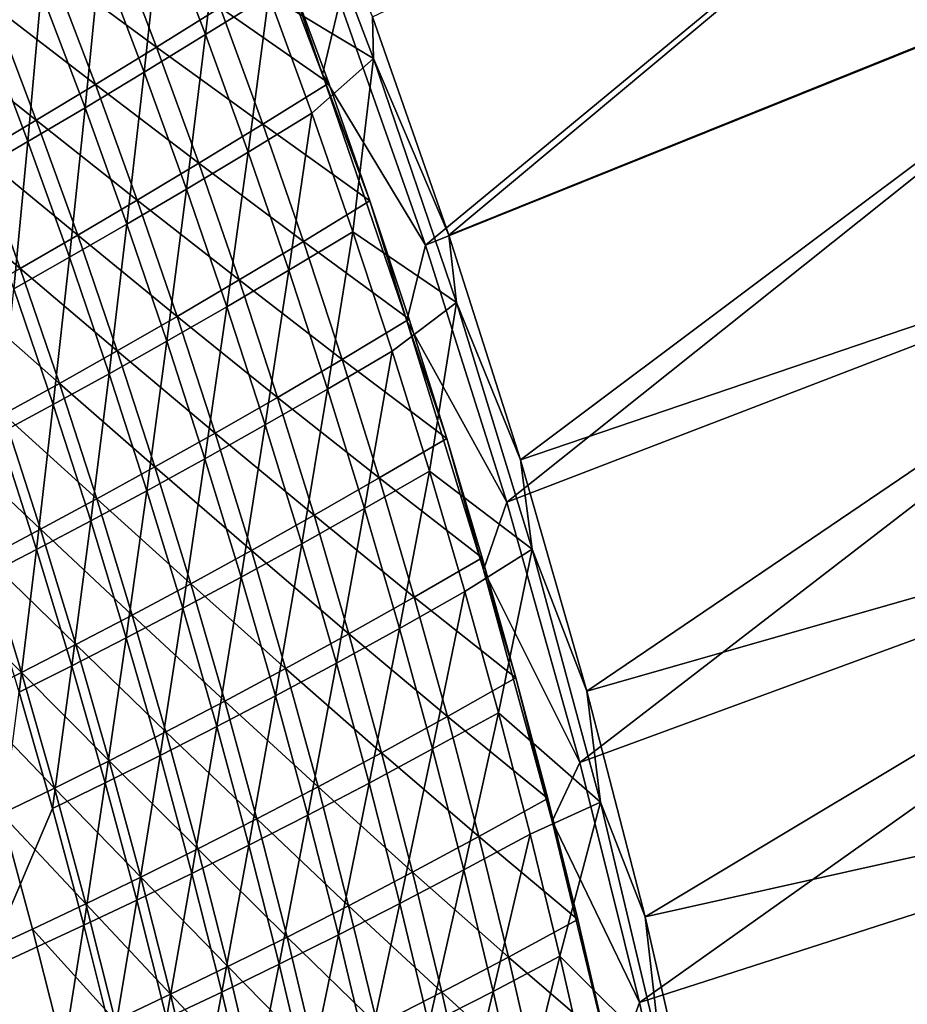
# Model space of a CAD drawing. Header units: metres. Extents: x 0 to 1400, y -1400 to 0.
# Tile 298 of 367: x 1275 to 1327, y -399 to -341. Entities that reach past the tile are written whole.
import ezdxf

# ---------------------------------------------------------------- set-up
doc = ezdxf.new("R2010")
doc.units = ezdxf.units.M

msp = doc.modelspace()

# ---------------------------------------------------------------- linework, layer by layer
at = {"layer": 'None'}
for points in [[(1293.556152, -340.114166, -29.543776), (1298.592163, -354.457642, -29.543829), (1340.905518, -319.442322)], [(1295.472412, -341.007324, -32.128929), (1341.594238, -319.07486, -3), (1299.96228, -353.852631, -32.128979)], [(1340.905518, -319.442322), (1298.592163, -354.457642, -29.543829), (1346.523438, -335.15387)], [(1341.594238, -319.07486, -3), (1347.221802, -334.803131, -3), (1299.96228, -353.852631, -32.128979)], [(1289.953857, -328.797363, -32.845184), (1295.522461, -343.467133, -32.84523), (1289.359741, -339.720001, -60.63586)], [(1289.953857, -328.797363, -32.845184), (1295.472412, -341.007324, -32.128929), (1295.522461, -343.467133, -32.84523)], [(1290.353516, -338.000061, -32.352253), (1292.53064, -344.395142, -30.943403), (1287.108276, -330.060089, -30.941967)], [(1292.53064, -344.395142, -30.943403), (1293.556152, -340.114166, -29.543776), (1287.108276, -330.060089, -30.941967)], [(1273.279907, -332.794067, -144.204163), (1275.969482, -339.556671, -144.207733), (1272.623779, -341.582123, -172.121323)], [(1286.711426, -332.811615, -60.63496), (1285.632324, -342.053192, -88.461182), (1283.010132, -335.17691, -88.459076)], [(1286.711426, -332.811615, -60.63496), (1289.359741, -339.720001, -60.63586), (1285.632324, -342.053192, -88.461182)], [(1299.96228, -353.852631, -32.128979), (1347.221802, -334.803131, -3), (1304.176025, -367.089111, -32.129028)], [(1347.221802, -334.803131, -3), (1352.335571, -350.705872, -3), (1304.176025, -367.089111, -32.129028)], [(1283.010132, -335.17691, -88.459076), (1282.029175, -344.2659, -116.321274), (1279.430542, -337.423462, -116.318253)], [(1283.010132, -335.17691, -88.459076), (1285.632324, -342.053192, -88.461182), (1282.029175, -344.2659, -116.321274)], [(1298.592163, -354.457642, -29.543829), (1303.371338, -369.592438, -29.543886), (1346.523438, -335.15387)], [(1346.523438, -335.15387), (1303.371338, -369.592438, -29.543886), (1351.628052, -351.039612)], [(1280.164795, -335.986633, -87.999466), (1276.58252, -338.231567, -115.872864), (1282.762939, -342.785187, -88.001831)], [(1286.49353, -340.4552, -60.161621), (1280.164795, -335.986633, -87.999466), (1282.762939, -342.785187, -88.001831)], [(1279.430542, -337.423462, -116.318253), (1278.546631, -346.363983, -144.211395), (1275.969482, -339.556671, -144.207733)], [(1279.430542, -337.423462, -116.318253), (1282.029175, -344.2659, -116.321274), (1278.546631, -346.363983, -144.211395)], [(1286.49353, -340.4552, -60.161621), (1292.893433, -344.90152, -32.352058), (1290.353516, -338.000061, -32.352253)], [(1292.893433, -344.90152, -32.352058), (1292.53064, -344.395142, -30.943403), (1290.353516, -338.000061, -32.352253)], [(1276.58252, -338.231567, -115.872864), (1273.119019, -340.36441, -143.776718), (1279.157227, -344.996246, -115.876335)], [(1282.762939, -342.785187, -88.001831), (1276.58252, -338.231567, -115.872864), (1279.157227, -344.996246, -115.876335)], [(1275.969482, -339.556671, -144.207733), (1275.181396, -348.353394, -172.125488), (1272.623779, -341.582123, -172.121323)], [(1275.969482, -339.556671, -144.207733), (1278.546631, -346.363983, -144.211395), (1275.181396, -348.353394, -172.125488)], [(1289.359741, -339.720001, -60.63586), (1288.141846, -348.972015, -88.463348), (1285.632324, -342.053192, -88.461182)], [(1289.359741, -339.720001, -60.63586), (1291.895142, -346.671021, -60.636784), (1288.141846, -348.972015, -88.463348)], [(1295.522461, -343.467133, -32.84523), (1291.895142, -346.671021, -60.636784), (1289.359741, -339.720001, -60.63586)], [(1273.119019, -340.36441, -143.776718), (1269.77124, -342.390198, -171.704468), (1275.672363, -347.093933, -143.78093)], [(1279.157227, -344.996246, -115.876335), (1273.119019, -340.36441, -143.776718), (1275.672363, -347.093933, -143.78093)], [(1298.592163, -354.457642, -29.543829), (1293.556152, -340.114166, -29.543776), (1292.53064, -344.395142, -30.943403)], [(1282.762939, -342.785187, -88.001831), (1289.005005, -347.326385, -60.162571), (1286.49353, -340.4552, -60.161621)], [(1289.005005, -347.326385, -60.162571), (1292.893433, -344.90152, -32.352058), (1286.49353, -340.4552, -60.161621)], [(1295.472412, -341.007324, -32.128929), (1299.96228, -353.852631, -32.128979), (1295.522461, -343.467133, -32.84523)], [(1272.623779, -341.582123, -172.121323), (1275.181396, -348.353394, -172.125488), (1271.929443, -350.240173, -200.060394)], [(1285.632324, -342.053192, -88.461182), (1284.515381, -351.150818, -116.324379), (1282.029175, -344.2659, -116.321274)], [(1285.632324, -342.053192, -88.461182), (1288.141846, -348.972015, -88.463348), (1284.515381, -351.150818, -116.324379)], [(1275.672363, -347.093933, -143.78093), (1269.77124, -342.390198, -171.704468), (1272.304932, -349.08371, -171.70929)], [(1279.157227, -344.996246, -115.876335), (1285.248657, -349.624115, -88.004257), (1282.762939, -342.785187, -88.001831)], [(1285.248657, -349.624115, -88.004257), (1289.005005, -347.326385, -60.162571), (1282.762939, -342.785187, -88.001831)], [(1291.895142, -346.671021, -60.636784), (1295.522461, -343.467133, -32.84523), (1294.317993, -353.662354, -60.637733)], [(1295.522461, -343.467133, -32.84523), (1300.424194, -357.820374, -32.845264), (1294.317993, -353.662354, -60.637733)], [(1295.522461, -343.467133, -32.84523), (1299.96228, -353.852631, -32.128979), (1300.424194, -357.820374, -32.845264)], [(1282.029175, -344.2659, -116.321274), (1281.011841, -353.213623, -144.215149), (1278.546631, -346.363983, -144.211395)], [(1282.029175, -344.2659, -116.321274), (1284.515381, -351.150818, -116.324379), (1281.011841, -353.213623, -144.215149)], [(1297.49353, -358.905182, -30.945208), (1292.53064, -344.395142, -30.943403), (1295.320923, -351.841309, -32.35186)], [(1295.320923, -351.841309, -32.35186), (1292.53064, -344.395142, -30.943403), (1292.893433, -344.90152, -32.352058)], [(1297.49353, -358.905182, -30.945208), (1298.592163, -354.457642, -29.543829), (1292.53064, -344.395142, -30.943403)], [(1275.672363, -347.093933, -143.78093), (1281.619507, -351.801178, -115.879883), (1279.157227, -344.996246, -115.876335)], [(1281.619507, -351.801178, -115.879883), (1285.248657, -349.624115, -88.004257), (1279.157227, -344.996246, -115.876335)], [(1292.893433, -344.90152, -32.352058), (1289.005005, -347.326385, -60.162571), (1295.320923, -351.841309, -32.35186)], [(1278.546631, -346.363983, -144.211395), (1277.627319, -355.166931, -172.129776), (1275.181396, -348.353394, -172.125488)], [(1278.546631, -346.363983, -144.211395), (1281.011841, -353.213623, -144.215149), (1277.627319, -355.166931, -172.129776)], [(1291.895142, -346.671021, -60.636784), (1290.539063, -355.931, -88.465569), (1288.141846, -348.972015, -88.463348)], [(1291.895142, -346.671021, -60.636784), (1294.317993, -353.662354, -60.637733), (1290.539063, -355.931, -88.465569)], [(1272.304932, -349.08371, -171.70929), (1278.113647, -353.863647, -143.785248), (1275.672363, -347.093933, -143.78093)], [(1278.113647, -353.863647, -143.785248), (1281.619507, -351.801178, -115.879883), (1275.672363, -347.093933, -143.78093)], [(1291.404053, -354.235779, -60.163544), (1289.005005, -347.326385, -60.162571), (1285.248657, -349.624115, -88.004257)], [(1289.005005, -347.326385, -60.162571), (1291.404053, -354.235779, -60.163544), (1295.320923, -351.841309, -32.35186)], [(1275.181396, -348.353394, -172.125488), (1274.357666, -357.01712, -200.065094), (1271.929443, -350.240173, -200.060394)], [(1275.181396, -348.353394, -172.125488), (1277.627319, -355.166931, -172.129776), (1274.357666, -357.01712, -200.065094)], [(1288.141846, -348.972015, -88.463348), (1286.889526, -358.075745, -116.32756), (1284.515381, -351.150818, -116.324379)], [(1288.141846, -348.972015, -88.463348), (1290.539063, -355.931, -88.465569), (1286.889526, -358.075745, -116.32756)], [(1269.051025, -350.971283, -199.657715), (1274.727051, -355.817322, -171.714203), (1272.304932, -349.08371, -171.70929)], [(1274.727051, -355.817322, -171.714203), (1278.113647, -353.863647, -143.785248), (1272.304932, -349.08371, -171.70929)], [(1287.622192, -356.501099, -88.006729), (1285.248657, -349.624115, -88.004257), (1281.619507, -351.801178, -115.879883)], [(1291.404053, -354.235779, -60.163544), (1285.248657, -349.624115, -88.004257), (1287.622192, -356.501099, -88.006729)], [(1304.176025, -367.089111, -32.129028), (1352.335571, -350.705872, -3), (1308.094849, -380.714813, -32.129078)], [(1352.335571, -350.705872, -3), (1356.939453, -366.763702, -3), (1308.094849, -380.714813, -32.129078)], [(1271.455444, -357.668365, -199.663101), (1274.727051, -355.817322, -171.714203), (1269.051025, -350.971283, -199.657715)], [(1284.515381, -351.150818, -116.324379), (1283.365112, -360.10321, -144.219009), (1281.011841, -353.213623, -144.215149)], [(1284.515381, -351.150818, -116.324379), (1286.889526, -358.075745, -116.32756), (1283.365112, -360.10321, -144.219009)], [(1303.371338, -369.592438, -29.543886), (1307.676147, -384.91153, -29.543943), (1351.628052, -351.039612)], [(1351.628052, -351.039612), (1307.676147, -384.91153, -29.543943), (1356.223145, -367.0802)], [(1283.970093, -358.644104, -115.883499), (1281.619507, -351.801178, -115.879883), (1278.113647, -353.863647, -143.785248)], [(1287.622192, -356.501099, -88.006729), (1281.619507, -351.801178, -115.879883), (1283.970093, -358.644104, -115.883499)], [(1295.320923, -351.841309, -32.35186), (1291.404053, -354.235779, -60.163544), (1297.636597, -358.817108, -32.351665)], [(1297.636597, -358.817108, -32.351665), (1297.49353, -358.905182, -30.945208), (1295.320923, -351.841309, -32.35186)], [(1281.011841, -353.213623, -144.215149), (1279.96167, -362.020325, -172.134171), (1277.627319, -355.166931, -172.129776)], [(1281.011841, -353.213623, -144.215149), (1283.365112, -360.10321, -144.219009), (1279.96167, -362.020325, -172.134171)], [(1294.317993, -353.662354, -60.637733), (1292.824097, -362.927704, -88.467834), (1290.539063, -355.931, -88.465569)], [(1294.317993, -353.662354, -60.637733), (1296.628418, -360.691559, -60.638706), (1292.824097, -362.927704, -88.467834)], [(1294.317993, -353.662354, -60.637733), (1300.424194, -357.820374, -32.845264), (1296.628418, -360.691559, -60.638706)], [(1280.443359, -360.671234, -143.789642), (1278.113647, -353.863647, -143.785248), (1274.727051, -355.817322, -171.714203)], [(1283.970093, -358.644104, -115.883499), (1278.113647, -353.863647, -143.785248), (1280.443359, -360.671234, -143.789642)], [(1293.691406, -361.181091, -60.164539), (1291.404053, -354.235779, -60.163544), (1287.622192, -356.501099, -88.006729)], [(1297.636597, -358.817108, -32.351665), (1291.404053, -354.235779, -60.163544), (1293.691406, -361.181091, -60.164539)], [(1299.96228, -353.852631, -32.128979), (1304.176025, -367.089111, -32.129028), (1300.424194, -357.820374, -32.845264)], [(1303.371338, -369.592438, -29.543886), (1298.592163, -354.457642, -29.543829), (1297.49353, -358.905182, -30.945208)], [(1277.627319, -355.166931, -172.129776), (1276.674683, -363.833923, -200.069901), (1274.357666, -357.01712, -200.065094)], [(1277.627319, -355.166931, -172.129776), (1279.96167, -362.020325, -172.134171), (1276.674683, -363.833923, -200.069901)], [(1277.037964, -362.588745, -171.719223), (1274.727051, -355.817322, -171.714203), (1271.455444, -357.668365, -199.663101)], [(1274.727051, -355.817322, -171.714203), (1277.037964, -362.588745, -171.719223), (1280.443359, -360.671234, -143.789642)], [(1290.539063, -355.931, -88.465569), (1289.151733, -365.0383, -116.330811), (1286.889526, -358.075745, -116.32756)], [(1290.539063, -355.931, -88.465569), (1292.824097, -362.927704, -88.467834), (1289.151733, -365.0383, -116.330811)], [(1289.884155, -363.413879, -88.009247), (1287.622192, -356.501099, -88.006729), (1283.970093, -358.644104, -115.883499)], [(1293.691406, -361.181091, -60.164539), (1287.622192, -356.501099, -88.006729), (1289.884155, -363.413879, -88.009247)], [(1274.357666, -357.01712, -200.065094), (1276.674683, -363.833923, -200.069901), (1273.499268, -365.550751, -228.023712)], [(1277.037964, -362.588745, -171.719223), (1271.455444, -357.668365, -199.663101), (1273.749023, -364.403198, -199.66861)], [(1286.889526, -358.075745, -116.32756), (1285.606812, -367.030365, -144.222961), (1283.365112, -360.10321, -144.219009)], [(1286.889526, -358.075745, -116.32756), (1289.151733, -365.0383, -116.330811), (1285.606812, -367.030365, -144.222961)], [(1300.424194, -357.820374, -32.845264), (1298.826904, -367.756226, -60.639706), (1296.628418, -360.691559, -60.638706)], [(1300.424194, -357.820374, -32.845264), (1304.86731, -372.360352, -32.845219), (1298.826904, -367.756226, -60.639706)], [(1300.424194, -357.820374, -32.845264), (1304.176025, -367.089111, -32.129028), (1304.86731, -372.360352, -32.845219)], [(1286.209351, -365.522736, -115.887184), (1283.970093, -358.644104, -115.883499), (1280.443359, -360.671234, -143.789642)], [(1289.884155, -363.413879, -88.009247), (1283.970093, -358.644104, -115.883499), (1286.209351, -365.522736, -115.887184)], [(1299.840698, -365.826721, -32.351471), (1297.636597, -358.817108, -32.351665), (1293.691406, -361.181091, -60.164539)], [(1297.49353, -358.905182, -30.945208), (1297.636597, -358.817108, -32.351665), (1299.840698, -365.826721, -32.351471)], [(1302, -373.569305, -30.947268), (1297.49353, -358.905182, -30.945208), (1299.840698, -365.826721, -32.351471)], [(1302, -373.569305, -30.947268), (1303.371338, -369.592438, -29.543886), (1297.49353, -358.905182, -30.945208)], [(1283.365112, -360.10321, -144.219009), (1282.184814, -368.911224, -172.138657), (1279.96167, -362.020325, -172.134171)], [(1283.365112, -360.10321, -144.219009), (1285.606812, -367.030365, -144.222961), (1282.184814, -368.911224, -172.138657)], [(1277.037964, -362.588745, -171.719223), (1282.662231, -367.514465, -143.794128), (1280.443359, -360.671234, -143.789642)], [(1280.443359, -360.671234, -143.789642), (1282.662231, -367.514465, -143.794128), (1286.209351, -365.522736, -115.887184)], [(1295.867554, -368.160065, -60.165554), (1293.691406, -361.181091, -60.164539), (1289.884155, -363.413879, -88.009247)], [(1296.628418, -360.691559, -60.638706), (1294.997314, -369.959747, -88.470154), (1292.824097, -362.927704, -88.467834)], [(1299.840698, -365.826721, -32.351471), (1293.691406, -361.181091, -60.164539), (1295.867554, -368.160065, -60.165554)], [(1296.628418, -360.691559, -60.638706), (1298.826904, -367.756226, -60.639706), (1294.997314, -369.959747, -88.470154)], [(1279.96167, -362.020325, -172.134171), (1278.880737, -370.688141, -200.074814), (1276.674683, -363.833923, -200.069901)], [(1279.96167, -362.020325, -172.134171), (1282.184814, -368.911224, -172.138657), (1278.880737, -370.688141, -200.074814)], [(1279.238281, -369.395752, -171.724335), (1277.037964, -362.588745, -171.719223), (1273.749023, -364.403198, -199.66861)], [(1282.662231, -367.514465, -143.794128), (1277.037964, -362.588745, -171.719223), (1279.238281, -369.395752, -171.724335)], [(1292.824097, -362.927704, -88.467834), (1291.302368, -372.036102, -116.334129), (1289.151733, -365.0383, -116.330811)], [(1292.824097, -362.927704, -88.467834), (1294.997314, -369.959747, -88.470154), (1291.302368, -372.036102, -116.334129)], [(1292.035156, -370.360229, -88.01181), (1289.884155, -363.413879, -88.009247), (1286.209351, -365.522736, -115.887184)], [(1295.867554, -368.160065, -60.165554), (1289.884155, -363.413879, -88.009247), (1292.035156, -370.360229, -88.01181)], [(1276.674683, -363.833923, -200.069901), (1275.689575, -372.368317, -228.0289), (1273.499268, -365.550751, -228.023712)], [(1276.674683, -363.833923, -200.069901), (1278.880737, -370.688141, -200.074814), (1275.689575, -372.368317, -228.0289)], [(1275.932373, -371.173584, -199.674194), (1273.749023, -364.403198, -199.66861), (1270.571899, -366.121246, -227.635147)], [(1279.238281, -369.395752, -171.724335), (1273.749023, -364.403198, -199.66861), (1275.932373, -371.173584, -199.674194)], [(1289.151733, -365.0383, -116.330811), (1287.737061, -373.992676, -144.22699), (1285.606812, -367.030365, -144.222961)], [(1289.151733, -365.0383, -116.330811), (1291.302368, -372.036102, -116.334129), (1287.737061, -373.992676, -144.22699)], [(1273.499268, -365.550751, -228.023712), (1275.689575, -372.368317, -228.0289), (1272.606079, -373.959015, -255.998444)], [(1282.662231, -367.514465, -143.794128), (1288.337891, -372.434845, -115.890923), (1286.209351, -365.522736, -115.887184)], [(1286.209351, -365.522736, -115.887184), (1288.337891, -372.434845, -115.890923), (1292.035156, -370.360229, -88.01181)], [(1301.934082, -372.86795, -32.351276), (1299.840698, -365.826721, -32.351471), (1295.867554, -368.160065, -60.165554)], [(1302, -373.569305, -30.947268), (1299.840698, -365.826721, -32.351471), (1301.934082, -372.86795, -32.351276)], [(1275.932373, -371.173584, -199.674194), (1270.571899, -366.121246, -227.635147), (1272.739624, -372.855011, -227.641037)], [(1285.606812, -367.030365, -144.222961), (1284.296875, -375.83725, -172.14325), (1282.184814, -368.911224, -172.138657)], [(1285.606812, -367.030365, -144.222961), (1287.737061, -373.992676, -144.22699), (1284.296875, -375.83725, -172.14325)], [(1308.094849, -380.714813, -32.129078), (1356.939453, -366.763702, -3), (1311.523682, -394.008362, -32.129128)], [(1356.939453, -366.763702, -3), (1361.037842, -382.957916, -3), (1311.523682, -394.008362, -32.129128)], [(1284.77063, -374.391083, -143.798691), (1282.662231, -367.514465, -143.794128), (1279.238281, -369.395752, -171.724335)], [(1288.337891, -372.434845, -115.890923), (1282.662231, -367.514465, -143.794128), (1284.77063, -374.391083, -143.798691)], [(1304.176025, -367.089111, -32.129028), (1308.094849, -380.714813, -32.129078), (1304.86731, -372.360352, -32.845219)], [(1307.676147, -384.91153, -29.543943), (1311.191406, -399.043854, -29.543997), (1356.223145, -367.0802)], [(1356.223145, -367.0802), (1311.191406, -399.043854, -29.543997), (1360.31311, -383.256927)], [(1297.933105, -375.170502, -60.166588), (1295.867554, -368.160065, -60.165554), (1292.035156, -370.360229, -88.01181)], [(1298.826904, -367.756226, -60.639706), (1297.058838, -377.02475, -88.472519), (1294.997314, -369.959747, -88.470154)], [(1301.934082, -372.86795, -32.351276), (1295.867554, -368.160065, -60.165554), (1297.933105, -375.170502, -60.166588)], [(1298.826904, -367.756226, -60.639706), (1300.913574, -374.853943, -60.640728), (1297.058838, -377.02475, -88.472519)], [(1304.86731, -372.360352, -32.845219), (1300.913574, -374.853943, -60.640728), (1298.826904, -367.756226, -60.639706)], [(1282.184814, -368.911224, -172.138657), (1280.976196, -377.577484, -200.079834), (1278.880737, -370.688141, -200.074814)], [(1282.184814, -368.911224, -172.138657), (1284.296875, -375.83725, -172.14325), (1280.976196, -377.577484, -200.079834)], [(1281.328491, -376.236115, -171.729538), (1279.238281, -369.395752, -171.724335), (1275.932373, -371.173584, -199.674194)], [(1284.77063, -374.391083, -143.798691), (1279.238281, -369.395752, -171.724335), (1281.328491, -376.236115, -171.729538)], [(1307.676147, -384.91153, -29.543943), (1303.371338, -369.592438, -29.543886), (1302, -373.569305, -30.947268)], [(1288.337891, -372.434845, -115.890923), (1294.075806, -377.337952, -88.014412), (1292.035156, -370.360229, -88.01181)], [(1294.997314, -369.959747, -88.470154), (1293.341553, -379.066742, -116.337517), (1291.302368, -372.036102, -116.334129)], [(1292.035156, -370.360229, -88.01181), (1294.075806, -377.337952, -88.014412), (1297.933105, -375.170502, -60.166588)], [(1294.997314, -369.959747, -88.470154), (1297.058838, -377.02475, -88.472519), (1293.341553, -379.066742, -116.337517)], [(1278.880737, -370.688141, -200.074814), (1277.769531, -379.221008, -228.03421), (1275.689575, -372.368317, -228.0289)], [(1278.880737, -370.688141, -200.074814), (1280.976196, -377.577484, -200.079834), (1277.769531, -379.221008, -228.03421)], [(1278.005981, -377.977295, -199.679886), (1275.932373, -371.173584, -199.674194), (1272.739624, -372.855011, -227.641037)], [(1281.328491, -376.236115, -171.729538), (1275.932373, -371.173584, -199.674194), (1278.005981, -377.977295, -199.679886)], [(1291.302368, -372.036102, -116.334129), (1289.756348, -380.987762, -144.231094), (1287.737061, -373.992676, -144.22699)], [(1291.302368, -372.036102, -116.334129), (1293.341553, -379.066742, -116.337517), (1289.756348, -380.987762, -144.231094)], [(1275.689575, -372.368317, -228.0289), (1274.671631, -380.775452, -256.003876), (1272.606079, -373.959015, -255.998444)], [(1275.689575, -372.368317, -228.0289), (1277.769531, -379.221008, -228.03421), (1274.671631, -380.775452, -256.003876)], [(1290.356323, -379.378204, -115.894722), (1288.337891, -372.434845, -115.890923), (1284.77063, -374.391083, -143.798691)], [(1294.075806, -377.337952, -88.014412), (1288.337891, -372.434845, -115.890923), (1290.356323, -379.378204, -115.894722)], [(1300.913574, -374.853943, -60.640728), (1304.86731, -372.360352, -32.845219), (1302.88855, -381.9823, -60.641769)], [(1304.86731, -372.360352, -32.845219), (1308.898804, -387.251373, -32.845207), (1302.88855, -381.9823, -60.641769)], [(1304.86731, -372.360352, -32.845219), (1308.094849, -380.714813, -32.129078), (1308.898804, -387.251373, -32.845207)], [(1269.654663, -374.447144, -255.622162), (1274.797974, -379.622131, -227.647018), (1272.739624, -372.855011, -227.641037)], [(1272.739624, -372.855011, -227.641037), (1274.797974, -379.622131, -227.647018), (1278.005981, -377.977295, -199.679886)], [(1303.917236, -379.938995, -32.351086), (1301.934082, -372.86795, -32.351276), (1297.933105, -375.170502, -60.166588)], [(1303.917236, -379.938995, -32.351086), (1302, -373.569305, -30.947268), (1301.934082, -372.86795, -32.351276)], [(1287.737061, -373.992676, -144.22699), (1286.298096, -382.79599, -172.147934), (1284.296875, -375.83725, -172.14325)], [(1287.737061, -373.992676, -144.22699), (1289.756348, -380.987762, -144.231094), (1286.298096, -382.79599, -172.147934)], [(1306.053711, -388.371521, -30.949478), (1302, -373.569305, -30.947268), (1303.917236, -379.938995, -32.351086)], [(1306.053711, -388.371521, -30.949478), (1307.676147, -384.91153, -29.543943), (1302, -373.569305, -30.947268)], [(1274.797974, -379.622131, -227.647018), (1269.654663, -374.447144, -255.622162), (1271.698608, -381.17807, -255.62822)], [(1286.769165, -381.29892, -143.803299), (1284.77063, -374.391083, -143.798691), (1281.328491, -376.236115, -171.729538)], [(1290.356323, -379.378204, -115.894722), (1284.77063, -374.391083, -143.798691), (1286.769165, -381.29892, -143.803299)], [(1300.913574, -374.853943, -60.640728), (1299.009155, -384.12027, -88.47493), (1297.058838, -377.02475, -88.472519)], [(1300.913574, -374.853943, -60.640728), (1302.88855, -381.9823, -60.641769), (1299.009155, -384.12027, -88.47493)], [(1294.075806, -377.337952, -88.014412), (1299.888672, -382.210602, -60.167641), (1297.933105, -375.170502, -60.166588)], [(1297.933105, -375.170502, -60.166588), (1299.888672, -382.210602, -60.167641), (1303.917236, -379.938995, -32.351086)], [(1283.309082, -383.107666, -171.734802), (1281.328491, -376.236115, -171.729538), (1278.005981, -377.977295, -199.679886)], [(1284.296875, -375.83725, -172.14325), (1282.96106, -384.499542, -200.084961), (1280.976196, -377.577484, -200.079834)], [(1286.769165, -381.29892, -143.803299), (1281.328491, -376.236115, -171.729538), (1283.309082, -383.107666, -171.734802)], [(1284.296875, -375.83725, -172.14325), (1286.298096, -382.79599, -172.147934), (1282.96106, -384.499542, -200.084961)], [(1296.006714, -384.345215, -88.017044), (1294.075806, -377.337952, -88.014412), (1290.356323, -379.378204, -115.894722)], [(1297.058838, -377.02475, -88.472519), (1295.269775, -386.127808, -116.340973), (1293.341553, -379.066742, -116.337517)], [(1299.888672, -382.210602, -60.167641), (1294.075806, -377.337952, -88.014412), (1296.006714, -384.345215, -88.017044)], [(1297.058838, -377.02475, -88.472519), (1299.009155, -384.12027, -88.47493), (1295.269775, -386.127808, -116.340973)], [(1274.797974, -379.622131, -227.647018), (1279.970459, -384.812195, -199.685669), (1278.005981, -377.977295, -199.679886)], [(1280.976196, -377.577484, -200.079834), (1279.73938, -386.106415, -228.039627), (1277.769531, -379.221008, -228.03421)], [(1278.005981, -377.977295, -199.679886), (1279.970459, -384.812195, -199.685669), (1283.309082, -383.107666, -171.734802)], [(1280.976196, -377.577484, -200.079834), (1282.96106, -384.499542, -200.084961), (1279.73938, -386.106415, -228.039627)], [(1277.769531, -379.221008, -228.03421), (1276.627319, -387.624725, -256.009399), (1274.671631, -380.775452, -256.003876)], [(1277.769531, -379.221008, -228.03421), (1279.73938, -386.106415, -228.039627), (1276.627319, -387.624725, -256.009399)], [(1293.341553, -379.066742, -116.337517), (1291.664795, -388.013214, -144.235275), (1289.756348, -380.987762, -144.231094)], [(1293.341553, -379.066742, -116.337517), (1295.269775, -386.127808, -116.340973), (1291.664795, -388.013214, -144.235275)], [(1276.747314, -386.420441, -227.653076), (1274.797974, -379.622131, -227.647018), (1271.698608, -381.17807, -255.62822)], [(1279.970459, -384.812195, -199.685669), (1274.797974, -379.622131, -227.647018), (1276.747314, -386.420441, -227.653076)], [(1292.265259, -386.351044, -115.898567), (1290.356323, -379.378204, -115.894722), (1286.769165, -381.29892, -143.803299)], [(1296.006714, -384.345215, -88.017044), (1290.356323, -379.378204, -115.894722), (1292.265259, -386.351044, -115.898567)], [(1299.888672, -382.210602, -60.167641), (1305.791016, -387.038086, -32.350895), (1303.917236, -379.938995, -32.351086)], [(1305.791016, -387.038086, -32.350895), (1306.053711, -388.371521, -30.949478), (1303.917236, -379.938995, -32.351086)], [(1274.671631, -380.775452, -256.003876), (1276.627319, -387.624725, -256.009399), (1272.528076, -397.238525, -311.987579)], [(1308.094849, -380.714813, -32.129078), (1311.523682, -394.008362, -32.129128), (1308.898804, -387.251373, -32.845207)], [(1276.747314, -386.420441, -227.653076), (1271.698608, -381.17807, -255.62822), (1273.634033, -387.940247, -255.634369)], [(1288.658569, -388.236176, -143.807983), (1286.769165, -381.29892, -143.803299), (1283.309082, -383.107666, -171.734802)], [(1289.756348, -380.987762, -144.231094), (1288.188843, -389.785095, -172.15271), (1286.298096, -382.79599, -172.147934)], [(1292.265259, -386.351044, -115.898567), (1286.769165, -381.29892, -143.803299), (1288.658569, -388.236176, -143.807983)], [(1289.756348, -380.987762, -144.231094), (1291.664795, -388.013214, -144.235275), (1288.188843, -389.785095, -172.15271)], [(1302.88855, -381.9823, -60.641769), (1300.848267, -391.243896, -88.477379), (1299.009155, -384.12027, -88.47493)], [(1302.88855, -381.9823, -60.641769), (1304.752319, -389.138947, -60.642838), (1300.848267, -391.243896, -88.477379)], [(1302.88855, -381.9823, -60.641769), (1308.898804, -387.251373, -32.845207), (1304.752319, -389.138947, -60.642838)], [(1301.735107, -389.278625, -60.168713), (1299.888672, -382.210602, -60.167641), (1296.006714, -384.345215, -88.017044)], [(1305.791016, -387.038086, -32.350895), (1299.888672, -382.210602, -60.167641), (1301.735107, -389.278625, -60.168713)], [(1279.970459, -384.812195, -199.685669), (1285.180908, -390.008575, -171.740143), (1283.309082, -383.107666, -171.734802)], [(1286.298096, -382.79599, -172.147934), (1284.835815, -391.451965, -200.090179), (1282.96106, -384.499542, -200.084961)], [(1283.309082, -383.107666, -171.734802), (1285.180908, -390.008575, -171.740143), (1288.658569, -388.236176, -143.807983)], [(1286.298096, -382.79599, -172.147934), (1288.188843, -389.785095, -172.15271), (1284.835815, -391.451965, -200.090179)], [(1311.191406, -399.043854, -29.543997), (1314.320557, -413.361023, -29.544052), (1360.31311, -383.256927)], [(1311.523682, -394.008362, -32.129128), (1361.037842, -382.957916, -3), (1314.547607, -407.175018, -32.129181)], [(1360.31311, -383.256927), (1314.320557, -413.361023, -29.544052), (1363.903687, -399.55188)], [(1361.037842, -382.957916, -3), (1364.636108, -399.270569, -3), (1314.547607, -407.175018, -32.129181)], [(1297.828735, -391.38028, -88.019707), (1296.006714, -384.345215, -88.017044), (1292.265259, -386.351044, -115.898567)], [(1299.009155, -384.12027, -88.47493), (1297.087036, -393.216888, -116.344475), (1295.269775, -386.127808, -116.340973)], [(1301.735107, -389.278625, -60.168713), (1296.006714, -384.345215, -88.017044), (1297.828735, -391.38028, -88.019707)], [(1300.848267, -391.243896, -88.477379), (1297.087036, -393.216888, -116.344475), (1299.009155, -384.12027, -88.47493)], [(1281.826416, -391.676483, -199.691513), (1279.970459, -384.812195, -199.685669), (1276.747314, -386.420441, -227.653076)], [(1282.96106, -384.499542, -200.084961), (1281.599365, -393.022278, -228.045135), (1279.73938, -386.106415, -228.039627)], [(1285.180908, -390.008575, -171.740143), (1279.970459, -384.812195, -199.685669), (1281.826416, -391.676483, -199.691513)], [(1282.96106, -384.499542, -200.084961), (1284.835815, -391.451965, -200.090179), (1281.599365, -393.022278, -228.045135)], [(1311.191406, -399.043854, -29.543997), (1307.676147, -384.91153, -29.543943), (1306.053711, -388.371521, -30.949478)], [(1279.73938, -386.106415, -228.039627), (1278.473389, -394.504486, -256.015015), (1276.627319, -387.624725, -256.009399)], [(1279.73938, -386.106415, -228.039627), (1281.599365, -393.022278, -228.045135), (1278.473389, -394.504486, -256.015015)], [(1295.269775, -386.127808, -116.340973), (1293.462646, -395.06665, -144.239532), (1291.664795, -388.013214, -144.235275)], [(1295.269775, -386.127808, -116.340973), (1297.087036, -393.216888, -116.344475), (1293.462646, -395.06665, -144.239532)], [(1278.588623, -393.248138, -227.659225), (1276.747314, -386.420441, -227.653076), (1273.634033, -387.940247, -255.634369)], [(1281.826416, -391.676483, -199.691513), (1276.747314, -386.420441, -227.653076), (1278.588623, -393.248138, -227.659225)], [(1294.065674, -393.351593, -115.902458), (1292.265259, -386.351044, -115.898567), (1288.658569, -388.236176, -143.807983)], [(1297.828735, -391.38028, -88.019707), (1292.265259, -386.351044, -115.898567), (1294.065674, -393.351593, -115.902458)], [(1307.556152, -394.163483, -32.350712), (1305.791016, -387.038086, -32.350895), (1301.735107, -389.278625, -60.168713)], [(1308.898804, -387.251373, -32.845207), (1306.505127, -396.321411, -60.643921), (1304.752319, -389.138947, -60.642838)], [(1306.053711, -388.371521, -30.949478), (1305.791016, -387.038086, -32.350895), (1307.556152, -394.163483, -32.350712)], [(1308.898804, -387.251373, -32.845207), (1312.455688, -402.263763, -32.845352), (1306.505127, -396.321411, -60.643921)], [(1308.898804, -387.251373, -32.845207), (1311.523682, -394.008362, -32.129128), (1312.455688, -402.263763, -32.845352)], [(1276.627319, -387.624725, -256.009399), (1278.473389, -394.504486, -256.015015), (1272.528076, -397.238525, -311.987579)], [(1275.461548, -394.731873, -255.64061), (1273.634033, -387.940247, -255.634369), (1269.514404, -397.468994, -311.633911)], [(1278.588623, -393.248138, -227.659225), (1273.634033, -387.940247, -255.634369), (1275.461548, -394.731873, -255.64061)], [(1285.180908, -390.008575, -171.740143), (1290.439697, -395.20108, -143.812714), (1288.658569, -388.236176, -143.807983)], [(1291.664795, -388.013214, -144.235275), (1289.969238, -396.802185, -172.157547), (1288.188843, -389.785095, -172.15271)], [(1288.658569, -388.236176, -143.807983), (1290.439697, -395.20108, -143.812714), (1294.065674, -393.351593, -115.902458)], [(1291.664795, -388.013214, -144.235275), (1293.462646, -395.06665, -144.239532), (1289.969238, -396.802185, -172.157547)], [(1309.655762, -403.291931, -30.951727), (1306.053711, -388.371521, -30.949478), (1307.556152, -394.163483, -32.350712)], [(1309.655762, -403.291931, -30.951727), (1311.191406, -399.043854, -29.543997), (1306.053711, -388.371521, -30.949478)], [(1303.473145, -396.372803, -60.169796), (1301.735107, -389.278625, -60.168713), (1297.828735, -391.38028, -88.019707)], [(1304.752319, -389.138947, -60.642838), (1302.57666, -398.39325, -88.479874), (1300.848267, -391.243896, -88.477379)], [(1307.556152, -394.163483, -32.350712), (1301.735107, -389.278625, -60.168713), (1303.473145, -396.372803, -60.169796)], [(1304.752319, -389.138947, -60.642838), (1306.505127, -396.321411, -60.643921), (1302.57666, -398.39325, -88.479874)], [(1286.944702, -396.937134, -171.74556), (1285.180908, -390.008575, -171.740143), (1281.826416, -391.676483, -199.691513)], [(1288.188843, -389.785095, -172.15271), (1286.600464, -398.432434, -200.095474), (1284.835815, -391.451965, -200.090179)], [(1290.439697, -395.20108, -143.812714), (1285.180908, -390.008575, -171.740143), (1286.944702, -396.937134, -171.74556)], [(1288.188843, -389.785095, -172.15271), (1289.969238, -396.802185, -172.157547), (1286.600464, -398.432434, -200.095474)], [(1299.542603, -398.441376, -88.022408), (1297.828735, -391.38028, -88.019707), (1294.065674, -393.351593, -115.902458)], [(1298.793823, -400.331635, -116.348038), (1297.087036, -393.216888, -116.344475), (1300.848267, -391.243896, -88.477379)], [(1303.473145, -396.372803, -60.169796), (1297.828735, -391.38028, -88.019707), (1299.542603, -398.441376, -88.022408)], [(1302.57666, -398.39325, -88.479874), (1298.793823, -400.331635, -116.348038), (1300.848267, -391.243896, -88.477379)], [(1283.574585, -398.568359, -199.697433), (1281.826416, -391.676483, -199.691513), (1278.588623, -393.248138, -227.659225)], [(1284.835815, -391.451965, -200.090179), (1283.349487, -399.966217, -228.050735), (1281.599365, -393.022278, -228.045135)], [(1286.944702, -396.937134, -171.74556), (1281.826416, -391.676483, -199.691513), (1283.574585, -398.568359, -199.697433)], [(1284.835815, -391.451965, -200.090179), (1286.600464, -398.432434, -200.095474), (1283.349487, -399.966217, -228.050735)], [(1281.599365, -393.022278, -228.045135), (1280.210083, -401.412415, -256.020752), (1278.473389, -394.504486, -256.015015)], [(1281.599365, -393.022278, -228.045135), (1283.349487, -399.966217, -228.050735), (1280.210083, -401.412415, -256.020752)], [(1280.32251, -400.103516, -227.665451), (1278.588623, -393.248138, -227.659225), (1275.461548, -394.731873, -255.64061)], [(1283.574585, -398.568359, -199.697433), (1278.588623, -393.248138, -227.659225), (1280.32251, -400.103516, -227.665451)], [(1290.439697, -395.20108, -143.812714), (1295.758057, -400.378082, -115.906387), (1294.065674, -393.351593, -115.902458)], [(1297.087036, -393.216888, -116.344475), (1295.150269, -402.145721, -144.243851), (1293.462646, -395.06665, -144.239532)], [(1294.065674, -393.351593, -115.902458), (1295.758057, -400.378082, -115.906387), (1299.542603, -398.441376, -88.022408)], [(1298.793823, -400.331635, -116.348038), (1295.150269, -402.145721, -144.243851), (1297.087036, -393.216888, -116.344475)], [(1309.213501, -401.313446, -32.350529), (1307.556152, -394.163483, -32.350712), (1303.473145, -396.372803, -60.169796)], [(1309.655762, -403.291931, -30.951727), (1307.556152, -394.163483, -32.350712), (1309.213501, -401.313446, -32.350529)], [(1311.523682, -394.008362, -32.129128), (1314.547607, -407.175018, -32.129181), (1312.455688, -402.263763, -32.845352)], [(1277.182129, -401.55127, -255.646912), (1275.461548, -394.731873, -255.64061), (1269.514404, -397.468994, -311.633911)], [(1278.473389, -394.504486, -256.015015), (1275.841675, -410.942963, -311.998535), (1272.528076, -397.238525, -311.987579)], [(1275.461548, -394.731873, -255.64061), (1277.182129, -401.55127, -255.646912), (1280.32251, -400.103516, -227.665451)], [(1278.473389, -394.504486, -256.015015), (1280.210083, -401.412415, -256.020752), (1275.841675, -410.942963, -311.998535)], [(1292.113159, -402.191864, -143.817505), (1290.439697, -395.20108, -143.812714), (1286.944702, -396.937134, -171.74556)], [(1293.462646, -395.06665, -144.239532), (1291.639648, -403.84491, -172.162476), (1289.969238, -396.802185, -172.157547)], [(1295.758057, -400.378082, -115.906387), (1290.439697, -395.20108, -143.812714), (1292.113159, -402.191864, -143.817505)], [(1293.462646, -395.06665, -144.239532), (1295.150269, -402.145721, -144.243851), (1291.639648, -403.84491, -172.162476)], [(1305.103638, -403.491364, -60.170898), (1303.473145, -396.372803, -60.169796), (1299.542603, -398.441376, -88.022408)], [(1306.505127, -396.321411, -60.643921), (1304.194702, -405.566132, -88.482399), (1302.57666, -398.39325, -88.479874)], [(1309.213501, -401.313446, -32.350529), (1303.473145, -396.372803, -60.169796), (1305.103638, -403.491364, -60.170898)], [(1306.505127, -396.321411, -60.643921), (1308.147217, -403.527557, -60.645027), (1304.194702, -405.566132, -88.482399)], [(1312.455688, -402.263763, -32.845352), (1308.147217, -403.527557, -60.645027), (1306.505127, -396.321411, -60.643921)], [(1288.601196, -403.891541, -171.751007), (1286.944702, -396.937134, -171.74556), (1283.574585, -398.568359, -199.697433)], [(1289.969238, -396.802185, -172.157547), (1288.255249, -405.438538, -200.100876), (1286.600464, -398.432434, -200.095474)], [(1292.113159, -402.191864, -143.817505), (1286.944702, -396.937134, -171.74556), (1288.601196, -403.891541, -171.751007)], [(1289.969238, -396.802185, -172.157547), (1291.639648, -403.84491, -172.162476), (1288.255249, -405.438538, -200.100876)], [(1269.514404, -397.468994, -311.633911), (1272.799316, -410.996429, -311.645782), (1277.182129, -401.55127, -255.646912)], [(1272.528076, -397.238525, -311.987579), (1275.841675, -410.942963, -311.998535), (1270.212402, -413.303833, -367.987579)], [(1285.215698, -405.486176, -199.703415), (1283.574585, -398.568359, -199.697433), (1280.32251, -400.103516, -227.665451)], [(1286.600464, -398.432434, -200.095474), (1284.990112, -406.935852, -228.056427), (1283.349487, -399.966217, -228.050735)], [(1288.601196, -403.891541, -171.751007), (1283.574585, -398.568359, -199.697433), (1285.215698, -405.486176, -199.703415)], [(1286.600464, -398.432434, -200.095474), (1288.255249, -405.438538, -200.100876), (1284.990112, -406.935852, -228.056427)], [(1299.542603, -398.441376, -88.022408), (1295.758057, -400.378082, -115.906387), (1301.14917, -405.526703, -88.025124)], [(1298.793823, -400.331635, -116.348038), (1302.57666, -398.39325, -88.479874), (1300.390381, -407.469818, -116.351654)], [(1305.103638, -403.491364, -60.170898), (1299.542603, -398.441376, -88.022408), (1301.14917, -405.526703, -88.025124)], [(1302.57666, -398.39325, -88.479874), (1304.194702, -405.566132, -88.482399), (1300.390381, -407.469818, -116.351654)], [(1314.320557, -413.361023, -29.544052), (1311.191406, -399.043854, -29.543997), (1309.655762, -403.291931, -30.951727)]]:
    msp.add_3dface(points, dxfattribs=at)
at = {"layer": 'None0'}
for points in [[(1170.478882, -785.378174, -521.977783), (1294.119019, -124.129761, -521.977783), (1274.459961, -120.453018, -521.977783)], [(1294.119019, -124.129761, -541.977783), (1170.478882, -785.378174, -541.977783), (1274.459961, -120.453018, -541.977783)], [(1170.478882, -785.378174, -521.977783), (1170.478882, -785.378174, -541.977783), (1294.119019, -124.129761, -521.977783)], [(1170.478882, -785.378174, -541.977783), (1294.119019, -124.129761, -541.977783), (1294.119019, -124.129761, -521.977783)]]:
    msp.add_3dface(points, dxfattribs=at)

doc.saveas('drawing.dxf')
